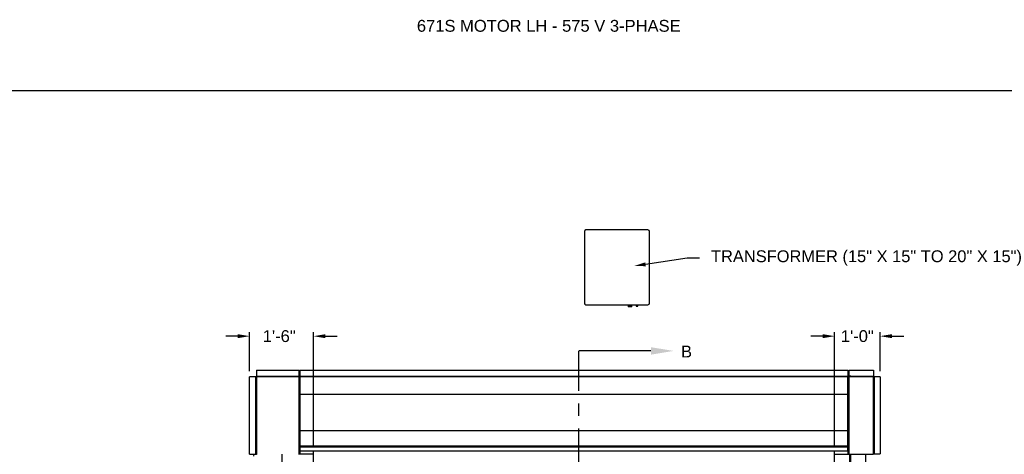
# Model space of a CAD drawing. Header units: inches. Extents: x 170 to 312, y 215 to 248.
# Tile 581 of 656: x 298.08 to 305.88, y 224.61 to 228.05. Entities that reach past the tile are written whole.
import ezdxf
from ezdxf import colors
from ezdxf.entities.mleader import LeaderData, LeaderLine
from ezdxf.math import Vec2, Vec3

# ---------------------------------------------------------------- set-up
doc = ezdxf.new("R2010")
doc.units = ezdxf.units.IN
doc.header["$LTSCALE"] = 0.25
doc.header["$MEASUREMENT"] = 0
doc.linetypes.add('CENTER', pattern=[2, 1.25, -0.25, 0.25, -0.25])
for name, color, linetype in [('ANNOTATIONS', 1, 'Continuous'), ('MOTOR LH', 7, 'Continuous'), ('SECTION CUTS', 6, 'CENTER')]:
    doc.layers.add(name, color=color, linetype=linetype)
doc.styles.add('ARIAL', font='arial.ttf', dxfattribs={"height": 0.09375})
doc.styles.get("Standard").update_dxf_attribs({"font": 'romans.shx'})
doc.dimstyles.new('STANDARD$0', dxfattribs={"dimtxt": 0.09375, "dimasz": 0.09375, "dimexe": 0.03125, "dimexo": 0.046875, "dimgap": 0.09, "dimtad": 0, "dimtih": 1, "dimtoh": 1, "dimdec": 4, "dimzin": 0, "dimdsep": 46, "dimtxsty": 'ARIAL', "dimcen": 0.09, "dimadec": 0, "dimazin": 0, "dimtfac": 1, "dimtdec": 4, "dimtofl": 0, "dimtmove": 0, "dimatfit": 1, "dimfxl": 1, "dimtolj": 1, "dimtzin": 0, "dimarcsym": 0})

# ---------------------------------------------------------------- blocks, each defined once
blk = doc.blocks.new('*D134')
at = {"layer": 'ANNOTATIONS', "color": 0, "lineweight": -2, "transparency": 16777216}
for p, q in [((299.9012, 225.2707), (299.9012, 225.5785)), ((300.4072, 224.6836), (300.4072, 225.5785)), ((299.8075, 225.5472), (299.7137, 225.5472)), ((300.5009, 225.5472), (300.5947, 225.5472))]:
    blk.add_line(p, q, dxfattribs=at)
at = {"layer": 'ANNOTATIONS', "color": 0, "transparency": 16777216}
for points in [[(299.8075, 225.5629), (299.8075, 225.5316), (299.9012, 225.5472)], [(300.5009, 225.5629), (300.5009, 225.5316), (300.4072, 225.5472)]]:
    blk.add_solid(points, dxfattribs=at)
at = {"layer": 'defpoints', "color": 0, "transparency": 16777216}
for p in [(299.9012, 225.5472), (299.9012, 225.2238), (300.4072, 224.6367)]:
    blk.add_point(p, dxfattribs=at)
at = {"layer": 'ANNOTATIONS', "color": 0, "transparency": 16777216, "insert": (300.1355, 225.5472), "char_height": 0.09375, "attachment_point": 5, "style": 'ARIAL'}
blk.add_mtext('\\A1;1\'-6"', dxfattribs=at)
blk = doc.blocks.new('*D135')
at = {"layer": 'ANNOTATIONS', "color": 0, "lineweight": -2, "transparency": 16777216}
for p, q in [((304.5337, 224.6836), (304.5337, 225.5785)), ((304.8939, 225.2711), (304.8939, 225.5785)), ((304.4399, 225.5472), (304.3462, 225.5472)), ((304.9876, 225.5472), (305.0814, 225.5472))]:
    blk.add_line(p, q, dxfattribs=at)
at = {"layer": 'ANNOTATIONS', "color": 0, "transparency": 16777216}
for points in [[(304.4399, 225.5629), (304.4399, 225.5316), (304.5337, 225.5472)], [(304.9876, 225.5629), (304.9876, 225.5316), (304.8939, 225.5472)]]:
    blk.add_solid(points, dxfattribs=at)
at = {"layer": 'defpoints', "color": 0, "transparency": 16777216}
for p in [(304.5337, 225.5472), (304.8939, 225.2242), (304.5337, 224.6367)]:
    blk.add_point(p, dxfattribs=at)
at = {"layer": 'ANNOTATIONS', "color": 0, "transparency": 16777216, "insert": (304.7138, 225.5472), "char_height": 0.09375, "attachment_point": 5, "style": 'ARIAL'}
blk.add_mtext('\\A1;1\'-0"', dxfattribs=at)

msp = doc.modelspace()

# ---------------------------------------------------------------- linework, layer by layer
at = {"layer": 'defpoints'}
msp.add_lwpolyline([(312.37519, 214.75854), (292.90531, 214.75854), (292.90531, 227.49365), (312.37519, 227.49365)], close=True, dxfattribs=at)
at = {"layer": 'MOTOR LH'}
for p, q in [((302.55226, 226.37672), (302.55226, 225.80912)), ((303.05567, 226.3892), (302.56474, 226.3892)), ((303.06815, 225.80912), (303.06815, 226.37672)), ((302.56474, 225.79665), (303.05567, 225.79665)), ((302.89816, 225.78752), (302.89783, 225.78733)), ((302.89783, 225.78733), (302.89816, 225.78714)), ((302.89783, 225.78733), (302.92711, 225.78733)), ((302.89816, 225.78669), (302.89783, 225.7865)), ((302.89783, 225.7865), (302.89816, 225.78631)), ((302.89783, 225.7865), (302.92711, 225.7865)), ((302.89816, 225.78586), (302.89783, 225.78567)), ((302.89783, 225.78567), (302.89816, 225.78548)), ((302.89783, 225.78567), (302.92711, 225.78567)), ((302.89816, 225.78503), (302.89783, 225.78484)), ((302.89783, 225.78484), (302.89816, 225.78464)), ((302.89783, 225.78484), (302.92711, 225.78484)), ((302.89816, 225.7842), (302.89783, 225.784)), ((302.89783, 225.784), (302.89816, 225.78381)), ((302.89783, 225.784), (302.92711, 225.784)), ((302.89816, 225.78336), (302.89783, 225.78317)), ((302.89783, 225.78317), (302.89816, 225.78298)), ((302.89783, 225.78317), (302.92711, 225.78317)), ((302.89816, 225.78253), (302.89783, 225.78234)), ((302.89783, 225.78234), (302.89816, 225.78215)), ((302.89783, 225.78234), (302.92711, 225.78234)), ((302.89816, 225.7817), (302.89783, 225.78151)), ((302.89783, 225.78151), (302.89816, 225.78132)), ((302.89783, 225.78151), (302.92711, 225.78151)), ((302.89816, 225.79665), (302.89816, 225.78752)), ((302.92678, 225.78752), (302.89816, 225.78752)), ((302.89816, 225.78714), (302.89816, 225.78669)), ((302.89816, 225.78714), (302.92678, 225.78714)), ((302.92678, 225.78669), (302.89816, 225.78669)), ((302.89816, 225.78631), (302.89816, 225.78586)), ((302.89816, 225.78631), (302.92678, 225.78631)), ((302.92678, 225.78586), (302.89816, 225.78586)), ((302.89816, 225.78548), (302.89816, 225.78503)), ((302.89816, 225.78548), (302.92678, 225.78548)), ((302.92678, 225.78503), (302.89816, 225.78503)), ((302.89816, 225.78464), (302.89816, 225.7842)), ((302.89816, 225.78464), (302.92678, 225.78464)), ((302.92678, 225.7842), (302.89816, 225.7842)), ((302.89816, 225.78381), (302.89816, 225.78336)), ((302.89816, 225.78381), (302.92678, 225.78381)), ((302.92678, 225.78336), (302.89816, 225.78336)), ((302.89816, 225.78298), (302.89816, 225.78253)), ((302.89816, 225.78298), (302.92678, 225.78298)), ((302.92678, 225.78253), (302.89816, 225.78253)), ((302.89816, 225.78215), (302.89816, 225.7817)), ((302.89816, 225.78215), (302.92678, 225.78215)), ((302.92678, 225.7817), (302.89816, 225.7817)), ((302.89816, 225.78132), (302.89816, 225.77901)), ((302.89816, 225.78132), (302.92678, 225.78132)), ((302.92678, 225.77901), (302.89816, 225.77901)), ((302.92678, 225.78752), (302.92678, 225.79665)), ((302.92711, 225.78733), (302.92678, 225.78752)), ((302.92678, 225.78714), (302.92711, 225.78733)), ((302.92678, 225.78669), (302.92678, 225.78714)), ((302.92711, 225.7865), (302.92678, 225.78669)), ((302.92678, 225.78631), (302.92711, 225.7865)), ((302.92678, 225.78586), (302.92678, 225.78631)), ((302.92711, 225.78567), (302.92678, 225.78586)), ((302.92678, 225.78548), (302.92711, 225.78567)), ((302.92678, 225.78503), (302.92678, 225.78548)), ((302.92711, 225.78484), (302.92678, 225.78503)), ((302.92678, 225.78464), (302.92711, 225.78484)), ((302.92678, 225.7842), (302.92678, 225.78464)), ((302.92711, 225.784), (302.92678, 225.7842)), ((302.92678, 225.78381), (302.92711, 225.784)), ((302.92678, 225.78336), (302.92678, 225.78381)), ((302.92711, 225.78317), (302.92678, 225.78336)), ((302.92678, 225.78298), (302.92711, 225.78317)), ((302.92678, 225.78253), (302.92678, 225.78298)), ((302.92711, 225.78234), (302.92678, 225.78253)), ((302.92678, 225.78215), (302.92711, 225.78234)), ((302.92678, 225.7817), (302.92678, 225.78215)), ((302.92711, 225.78151), (302.92678, 225.7817)), ((302.92678, 225.78132), (302.92711, 225.78151)), ((302.92678, 225.77901), (302.92678, 225.78132)), ((302.96148, 225.79118), (302.96115, 225.79099)), ((302.96115, 225.79099), (302.96148, 225.7908)), ((302.96115, 225.79099), (302.97645, 225.79099)), ((302.96148, 225.79052), (302.96115, 225.79033)), ((302.96115, 225.79033), (302.96148, 225.79013)), ((302.96115, 225.79033), (302.97645, 225.79033)), ((302.96148, 225.78985), (302.96115, 225.78966)), ((302.96115, 225.78966), (302.96148, 225.78947)), ((302.96115, 225.78966), (302.97645, 225.78966)), ((302.96148, 225.78919), (302.96115, 225.78899)), ((302.96115, 225.78899), (302.96148, 225.7888)), ((302.96115, 225.78899), (302.97645, 225.78899)), ((302.96148, 225.78852), (302.96115, 225.78833)), ((302.96115, 225.78833), (302.96148, 225.78814)), ((302.96115, 225.78833), (302.97645, 225.78833)), ((302.96148, 225.78786), (302.96115, 225.78766)), ((302.96115, 225.78766), (302.96148, 225.78747)), ((302.96115, 225.78766), (302.97645, 225.78766)), ((302.96148, 225.78719), (302.96115, 225.787)), ((302.96115, 225.787), (302.96148, 225.78681)), ((302.96115, 225.787), (302.97645, 225.787)), ((302.96148, 225.78652), (302.96115, 225.78633)), ((302.96115, 225.78633), (302.96148, 225.78614)), ((302.96115, 225.78633), (302.97645, 225.78633)), ((302.96148, 225.79665), (302.96148, 225.79118)), ((302.96148, 225.79118), (302.97612, 225.79118)), ((302.96148, 225.7908), (302.96148, 225.79052)), ((302.96148, 225.7908), (302.97612, 225.7908)), ((302.96148, 225.79052), (302.97612, 225.79052)), ((302.96148, 225.79013), (302.96148, 225.78985)), ((302.96148, 225.79013), (302.97612, 225.79013)), ((302.96148, 225.78985), (302.97612, 225.78985)), ((302.96148, 225.78947), (302.96148, 225.78919)), ((302.96148, 225.78947), (302.97612, 225.78947)), ((302.96148, 225.78919), (302.97612, 225.78919)), ((302.96148, 225.7888), (302.96148, 225.78852)), ((302.96148, 225.7888), (302.97612, 225.7888)), ((302.96148, 225.78852), (302.97612, 225.78852)), ((302.96148, 225.78814), (302.96148, 225.78786)), ((302.96148, 225.78814), (302.97612, 225.78814)), ((302.96148, 225.78786), (302.97612, 225.78786)), ((302.96148, 225.78747), (302.96148, 225.78719)), ((302.96148, 225.78747), (302.97612, 225.78747)), ((302.96148, 225.78719), (302.97612, 225.78719)), ((302.96148, 225.78681), (302.96148, 225.78652)), ((302.96148, 225.78681), (302.97612, 225.78681)), ((302.96148, 225.78652), (302.97612, 225.78652)), ((302.96148, 225.78614), (302.96148, 225.78467)), ((302.96148, 225.78614), (302.97612, 225.78614)), ((302.97612, 225.78467), (302.96148, 225.78467)), ((302.97612, 225.79118), (302.97612, 225.79665)), ((302.97645, 225.79099), (302.97612, 225.79118)), ((302.97612, 225.7908), (302.97645, 225.79099)), ((302.97612, 225.79052), (302.97612, 225.7908)), ((302.97645, 225.79033), (302.97612, 225.79052)), ((302.97612, 225.79013), (302.97645, 225.79033)), ((302.97612, 225.78985), (302.97612, 225.79013)), ((302.97645, 225.78966), (302.97612, 225.78985)), ((302.97612, 225.78947), (302.97645, 225.78966)), ((302.97612, 225.78919), (302.97612, 225.78947)), ((302.97645, 225.78899), (302.97612, 225.78919)), ((302.97612, 225.7888), (302.97645, 225.78899)), ((302.97612, 225.78852), (302.97612, 225.7888)), ((302.97645, 225.78833), (302.97612, 225.78852)), ((302.97612, 225.78814), (302.97645, 225.78833)), ((302.97612, 225.78786), (302.97612, 225.78814)), ((302.97645, 225.78766), (302.97612, 225.78786)), ((302.97612, 225.78747), (302.97645, 225.78766)), ((302.97612, 225.78719), (302.97612, 225.78747)), ((302.97645, 225.787), (302.97612, 225.78719)), ((302.97612, 225.78681), (302.97645, 225.787)), ((302.97612, 225.78652), (302.97612, 225.78681)), ((302.97645, 225.78633), (302.97612, 225.78652)), ((302.97612, 225.78614), (302.97645, 225.78633)), ((302.97612, 225.78467), (302.97612, 225.78614)), ((299.95488, 225.27751), (299.95488, 224.61339)), ((300.29421, 225.22981), (300.29421, 225.27751)), ((300.29847, 225.27829), (300.29847, 225.22981)), ((304.63812, 225.27829), (304.63812, 225.22981)), ((304.64661, 225.27751), (304.64661, 225.22981)), ((304.84057, 225.27751), (304.84057, 224.61462)), ((299.95237, 225.22384), (299.90122, 225.22384)), ((299.94917, 224.61339), (299.94917, 225.22384)), ((299.95237, 225.22384), (299.95237, 224.61339)), ((299.95318, 225.22384), (299.95318, 224.61339)), ((299.95488, 225.22956), (300.27927, 225.22956)), ((300.29421, 225.22635), (299.95488, 225.22635)), ((300.27927, 225.22635), (300.27927, 225.22981)), ((300.27927, 225.22981), (300.29847, 225.22981)), ((300.2878, 225.22635), (300.2878, 225.22981)), ((300.29421, 224.61088), (300.29421, 225.22635)), ((300.29847, 225.22555), (300.29421, 225.22555)), ((300.29847, 225.23034), (304.63812, 225.23034)), ((300.29847, 225.22688), (304.63812, 225.22688)), ((300.29847, 225.22688), (300.29847, 224.63674)), ((304.66155, 225.22981), (304.63812, 225.22981)), ((304.63812, 224.63674), (304.63812, 225.22688)), ((304.64661, 225.22555), (304.63812, 225.22555)), ((304.84057, 225.22635), (304.64661, 225.22635)), ((304.64661, 225.22635), (304.64661, 224.61169)), ((304.65302, 225.22635), (304.65302, 225.22981)), ((304.66155, 225.22635), (304.66155, 225.22981)), ((304.66155, 225.22956), (304.84057, 225.22956)), ((304.89386, 225.22422), (304.84057, 225.22422)), ((304.8427, 224.61462), (304.8427, 225.22422)), ((304.84591, 225.22422), (304.84591, 224.61462)), ((300.29847, 225.08749), (304.63812, 225.08749)), ((300.29847, 224.80124), (304.63812, 224.80124)), ((300.29847, 224.68019), (300.29421, 224.68019)), ((300.29762, 224.62447), (300.29762, 224.6671)), ((300.29762, 224.66043), (300.29847, 224.66043)), ((300.29762, 224.65479), (300.29847, 224.65479)), ((300.29762, 224.64015), (300.29847, 224.64015)), ((300.29847, 224.67856), (304.63812, 224.67856)), ((304.64661, 224.68019), (304.63812, 224.68019)), ((304.63812, 224.67809), (304.64023, 224.67809)), ((304.64023, 224.61169), (304.64023, 224.68019)), ((304.6432, 224.65944), (304.64023, 224.65944)), ((304.6432, 224.64773), (304.64023, 224.64773)), ((304.6432, 224.62447), (304.6432, 224.6671)), ((299.90122, 224.61339), (299.95318, 224.61339)), ((299.93526, 224.61339), (299.93247, 224.59759)), ((299.95488, 224.61088), (299.95488, 224.61169)), ((299.95547, 224.61169), (299.95488, 224.61169)), ((300.15991, 220.41698), (300.15991, 224.61169)), ((300.40716, 224.61169), (300.29421, 224.61169)), ((300.29762, 224.63115), (300.30059, 224.63115)), ((300.30059, 224.61169), (300.30059, 224.63674)), ((300.40716, 220.41698), (300.40716, 224.63674)), ((304.53366, 220.41698), (304.53366, 224.63674)), ((304.53366, 224.61169), (304.83977, 224.61169)), ((304.6432, 224.63408), (304.64023, 224.63408)), ((304.6432, 224.63214), (304.64023, 224.63214)), ((304.65302, 220.69422), (304.65302, 224.61169)), ((304.66155, 220.69422), (304.66155, 224.61169)), ((304.78091, 220.41698), (304.78091, 224.61169)), ((304.84058, 224.61462), (304.89386, 224.61462))]:
    msp.add_line(p, q, dxfattribs=at)
for centre, radius, start, end in [((302.56474, 226.37672), 0.01248, 90, 180), ((303.05567, 226.37672), 0.01248, 0, 90), ((302.56474, 225.80912), 0.01248, 180, 270), ((303.05567, 225.80912), 0.01248, 270, 0), ((299.95488, 225.22384), 0.00251, 90, 180), ((299.95488, 225.22384), 0.00171, 90, 180), ((304.84057, 225.22422), 0.00213, 0, 90), ((304.84057, 225.22422), 0.00133, 0, 90)]:
    msp.add_arc(centre, radius, start, end, dxfattribs=at)
for points in [[(299.95488, 225.27751), (300.29421, 225.27751)], [(300.29847, 225.27829), (304.63812, 225.27829)], [(304.64661, 225.27751), (304.84057, 225.27751)], [(299.90122, 224.61339), (299.90122, 225.22384)], [(304.89386, 225.22422), (304.89386, 224.61462)], [(300.29421, 224.6671), (300.29762, 224.6671)], [(300.29847, 224.67098), (304.63812, 224.67098)], [(304.6432, 224.6671), (304.64661, 224.6671)], [(300.29762, 224.62447), (300.29421, 224.62447)], [(304.63812, 224.63674), (300.29847, 224.63674)], [(304.64661, 224.62447), (304.6432, 224.62447)]]:
    msp.add_open_spline(points, degree=1, dxfattribs=at)
for points, knots in [([(299.95488, 224.61088), (299.95462, 224.61091), (299.95406, 224.61096), (299.9533, 224.61138), (299.9527, 224.61205), (299.95241, 224.61277), (299.95238, 224.61323), (299.95237, 224.61339)], [0, 0, 0, 0, 0.1999541, 0.424458, 0.6490042, 0.8735548, 1, 1, 1, 1]), ([(299.95488, 224.61169), (299.95467, 224.61171), (299.95425, 224.61175), (299.95371, 224.61211), (299.95332, 224.61262), (299.95319, 224.61308), (299.95318, 224.61334), (299.95318, 224.61339)], [0, 0, 0, 0, 0.2355208, 0.4711798, 0.7067886, 0.9424267, 1, 1, 1, 1]), ([(299.95488, 224.61339), (299.95496, 224.61313), (299.95513, 224.61257), (299.9554, 224.61181), (299.95567, 224.61121), (299.9559, 224.61092), (299.95604, 224.61089), (299.95609, 224.61088)], [0, 0, 0, 0, 0.1999167, 0.4244167, 0.6489701, 0.8734859, 1, 1, 1, 1]), ([(304.83882, 224.61169), (304.83895, 224.61172), (304.83922, 224.6118), (304.83962, 224.61238), (304.84003, 224.61321), (304.84034, 224.61402), (304.84053, 224.6145), (304.84057, 224.61462)], [0, 0, 0, 0, 0.2297497, 0.4595675, 0.6893808, 0.9192412, 1, 1, 1, 1]), ([(304.8427, 224.61462), (304.84267, 224.61427), (304.84259, 224.61356), (304.84201, 224.61264), (304.84118, 224.61197), (304.84037, 224.61171), (304.83989, 224.61169), (304.83977, 224.61169)], [0, 0, 0, 0, 0.2297562, 0.4595704, 0.6893926, 0.919238, 1, 1, 1, 1])]:
    msp.add_open_spline(points, degree=3, knots=knots, dxfattribs=at)
at = {"layer": 'SECTION CUTS'}
msp.add_line((302.50925, 220.21502), (302.50925, 225.4303), dxfattribs=at)

# ---------------------------------------------------------------- texts
at = {"layer": 'ANNOTATIONS', "insert": (301.22577, 228.05267), "char_height": 0.09375, "width": 4.6220629, "attachment_point": 1, "line_spacing_factor": 0.86134, "style": 'ARIAL'}
msp.add_mtext('671S MOTOR LH - 575 V 3-PHASE', dxfattribs=at)
at = {"layer": 'SECTION CUTS', "style": 'ARIAL'}
msp.add_text('B', height=0.09375, dxfattribs=at).set_placement((303.31727, 225.3786))

# ---------------------------------------------------------------- dimensions: what is measured, and where the dimension line sits
at = {"layer": 'ANNOTATIONS'}
for base, p1, p2, text, picture, middle in [((299.90122, 225.54724), (300.40716, 224.63674), (299.90122, 225.22384), '1\'-6"', '*D134', (300.13547, 225.54724)), ((304.53366, 225.54724), (304.89386, 225.22422), (304.53366, 224.63674), '1\'-0"', '*D135', (304.71376, 225.54724))]:
    dim = msp.add_linear_dim(base=base, p1=p1, p2=p2, angle=180, text=text, dimstyle='STANDARD$0', dxfattribs=at)
    dim.commit()
    dim.dimension.update_dxf_attribs({"geometry": picture, "text_midpoint": middle, "dimtype": 160})

# ---------------------------------------------------------------- leaders
ml = msp.add_multileader_mtext('Standard', dxfattribs=at)
ml.set_content('TRANSFORMER (15" X 15" TO 20" X 15")', color=256, style='ARIAL')
ml.set_leader_properties()
ml.build(insert=Vec2(0, 0))
ml.multileader.update_dxf_attribs({"dogleg_length": 0.36, "arrow_head_size": 0.09375})
ctx = ml.context
ctx.base_point, ctx.char_height, ctx.arrow_head_size, ctx.landing_gap_size, ctx.plane_origin = Vec3(303.46492, 226.16662), 0.09375, 0.09375, 0.09, Vec3(302.67988, 225.73339)
notes = []
notes.append((ctx, [(0, (1, 1, 0), (303.36696, 226.16662), (1, 0), 0.09796, [(0, [(302.94426, 226.10274)], 0, [])])]))
ctx.mtext.insert, ctx.mtext.flow_direction = Vec3(303.55492, 226.22728), 5
at = {"layer": 'SECTION CUTS'}
ml = msp.add_multileader_mtext('Standard', dxfattribs=at)
ml.set_content('', color=256)
ml.set_leader_properties()
ml.build(insert=Vec2(0, 0))
ml.multileader.update_dxf_attribs({"dogleg_length": 0, "arrow_head_size": 0.18})
ctx = ml.context
ctx.base_point, ctx.char_height, ctx.arrow_head_size, ctx.landing_gap_size, ctx.plane_origin, ctx.plane_x_axis, ctx.plane_y_axis = Vec3(302.50925, 225.4303), 0.18, 0.18, 0, Vec3(303.25877, 225.4303), Vec3(0, 1), Vec3(-1, 0)
notes.append((ctx, [(0, (1, 1, 0), (302.50925, 225.4303), (1, 0), 0, [(0, [(303.25877, 225.4303)], 0, [])])]))
ctx.mtext.insert, ctx.mtext.text_direction, ctx.mtext.rotation, ctx.mtext.flow_direction = Vec3(302.41925, 225.4303), Vec3(0, 1), 1.5707963, 5
for ctx, leaders in notes:
    for number, flags, end, landing, length, lines in leaders:
        leader = LeaderData()
        leader.index, (leader.has_last_leader_line, leader.has_dogleg_vector, leader.attachment_direction) = number, flags
        leader.last_leader_point, leader.dogleg_vector, leader.dogleg_length = Vec3(end), Vec3(landing), length
        for number, points, colour, breaks in lines:
            line = LeaderLine()
            line.index, line.vertices, line.color, line.breaks = number, Vec3.list(points), colors.encode_raw_color(colour), breaks
            leader.lines.append(line)
        ctx.leaders.append(leader)

doc.saveas('drawing.dxf')
